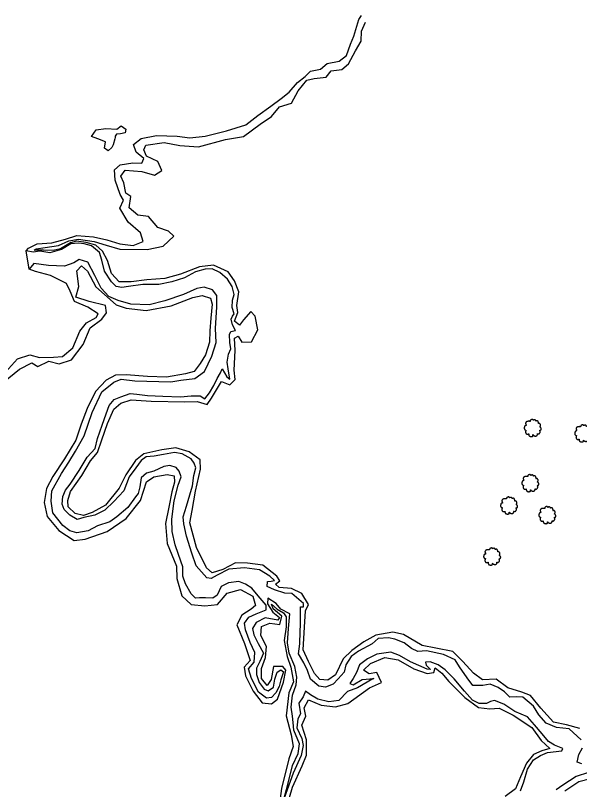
# Model space of a CAD drawing. Extents: x 2160437 to 2172832, y 205694 to 212444.
# Drawn here: x 2170320 to 2170822, y 207939 to 208629 of the extents above; entities that cross this region are included whole.
import ezdxf

# ---------------------------------------------------------------- set-up
doc = ezdxf.new("R2010")
doc.units = 0
for name, color, linetype in [('RD_EX_H2O', 7, 'Continuous'), ('RD_EX_H2O_River', 7, 'Continuous'), ('RD_EX_VEG', 7, 'Continuous'), ('RD_EX_VEG_ShrubLine', 7, 'Continuous')]:
    doc.layers.add(name, color=color, linetype=linetype)

# ---------------------------------------------------------------- blocks, each defined once
blk = doc.blocks.new('T2')
at = {"layer": 'RD_EX_VEG'}
for points in [[(0.05, 7.21), (-0.25, 7.24), (-0.57, 7.14), (-0.82, 7.04), (-1.05, 6.96), (-1.27, 6.86), (-1.57, 6.69), (-1.8, 6.49), (-1.92, 6.24), (-1.97, 6.01), (-2.02, 5.74), (-2.02, 5.56), (-2.15, 5.54), (-2.3, 5.56), (-2.55, 5.64), (-2.8, 5.64), (-3.05, 5.64), (-3.4, 5.61), (-3.75, 5.61), (-4.02, 5.56), (-4.35, 5.51), (-4.72, 5.39), (-5.07, 5.26), (-5.37, 5.01), (-5.62, 4.54), (-5.75, 4.19), (-5.9, 3.94), (-5.75, 3.49), (-5.57, 3.14), (-5.55, 2.94), (-5.47, 2.52), (-5.37, 2.29), (-5.25, 2.09), (-5.32, 2.07), (-5.7, 2.02), (-6, 1.92), (-6.42, 1.69), (-6.64, 1.47), (-6.74, 1.14), (-6.77, 0.79), (-6.87, 0.59), (-6.94, 0.32), (-6.97, 0.24), (-7.02, -0.08), (-6.92, -0.53), (-6.89, -0.88), (-6.77, -1.11), (-6.62, -1.28), (-6.44, -1.53), (-6.05, -1.76), (-5.72, -1.86), (-5.52, -1.88), (-5.7, -2.38), (-5.75, -2.73), (-5.87, -3.13), (-5.87, -3.21), (-5.92, -3.68), (-5.77, -4.01), (-5.7, -4.38), (-5.52, -4.61), (-5.25, -4.91), (-4.92, -5.13), (-4.42, -5.26), (-4.02, -5.23), (-3.45, -5.06), (-3.2, -4.98), (-3.22, -5.16), (-3.2, -5.53), (-3.2, -5.96), (-3.05, -6.28), (-2.95, -6.56), (-2.8, -6.81), (-2.47, -7.03), (-2.07, -7.11), (-1.65, -7.26), (-1.2, -7.33), (-0.7, -7.36), (-0.1, -7.21), (0.18, -7.08), (0.28, -6.91), (0.48, -6.53), (0.43, -6.31), (0.45, -5.71), (0.55, -5.88), (0.73, -6.23), (1.23, -6.53), (1.63, -6.71), (2.1, -6.86), (2.4, -6.93), (2.88, -6.86), (3.25, -6.78), (3.63, -6.66), (3.93, -6.38), (4.1, -6.11), (4.15, -5.83), (4.23, -5.46), (4.28, -5.28)], [(4.28, -5.28), (4.2, -5.11), (4.15, -4.86), (4.23, -4.88), (4.4, -4.93), (4.68, -5.06), (4.9, -5.13), (5.23, -5.11), (5.5, -5.01), (5.95, -4.73), (6.22, -4.26), (6.5, -3.86), (6.57, -3.53), (6.52, -3.31), (6.5, -2.81), (6.3, -2.56), (6.25, -2.43), (6.15, -2.03), (6.22, -1.98), (6.5, -1.93), (6.87, -1.81), (7.15, -1.68), (7.37, -1.51), (7.45, -1.28), (7.42, -0.88), (7.47, -0.48), (7.4, -0.33), (7.3, -0.18), (7.22, 0.02), (7.07, 0.17), (6.97, 0.32), (6.87, 0.42), (6.75, 0.57), (6.57, 0.69), (6.42, 0.74), (6.37, 0.89), (6.52, 1.09), (6.57, 1.19), (6.6, 1.42), (6.82, 1.77), (6.87, 2.17), (6.82, 2.59), (6.77, 2.87), (6.62, 3.14), (6.42, 3.39), (6.3, 3.56), (6.12, 3.69), (5.8, 3.81), (5.55, 3.86), (5.2, 3.86), (5, 3.91), (5.03, 3.96), (5.03, 4.11), (5.03, 4.39), (4.95, 4.84), (4.8, 5.34), (4.8, 5.36), (4.7, 5.61), (4.48, 5.81), (4.3, 5.91), (4.1, 6.04), (3.85, 6.06), (3.55, 6.06), (3.28, 6.01), (3.08, 5.91), (2.9, 5.79), (2.83, 5.94), (2.73, 6.24), (2.68, 6.39), (2.53, 6.56), (2.3, 6.76), (1.85, 6.89), (1.23, 6.81), (0.93, 6.61), (0.78, 6.44), (0.73, 6.56), (0.53, 6.76), (0.43, 6.94), (0.25, 7.06), (0.1, 7.16), (0, 7.21)]]:
    blk.add_spline(points, degree=3, dxfattribs=at)

msp = doc.modelspace()

# ---------------------------------------------------------------- linework, layer by layer
at = {"layer": 'RD_EX_H2O'}
for points in [[(2170823.14, 207983.33), (2170812.55, 207993.34), (2170801.39, 207994.42), (2170792.11, 207998.29), (2170785.44, 208005.83), (2170780.67, 208013.3), (2170771.18, 208021.32), (2170765.76, 208021.69), (2170759.67, 208021.45), (2170754.94, 208026.16), (2170749.41, 208030.05), (2170742.09, 208033.1), (2170735.62, 208031.82), (2170726.78, 208031.83), (2170721.76, 208038.55), (2170715.05, 208048.43), (2170711.1, 208054.7), (2170700.56, 208059.55), (2170685.49, 208062.74), (2170677.8, 208062.12), (2170672.07, 208064.66), (2170665.52, 208069.81), (2170657.25, 208073.21), (2170651.68, 208074.26), (2170642.64, 208073.75), (2170637.03, 208068.83), (2170624.99, 208062.31), (2170618.34, 208057.56), (2170613.63, 208050.19), (2170612.27, 208043.72), (2170606.85, 208037.9), (2170602.51, 208033.1), (2170595.51, 208030.44), (2170589.63, 208031.33), (2170582.38, 208037.61), (2170579.7, 208045.23), (2170576.39, 208052.13), (2170571.47, 208060.18), (2170572.71, 208069.04), (2170573.15, 208079.9), (2170573.44, 208086.26), (2170573.25, 208098.62), (2170573.31, 208102.04), (2170576.03, 208102), (2170576.14, 208104.89), (2170565.55, 208113.83), (2170559.44, 208114.21), (2170550.15, 208117.17), (2170543.62, 208120.18), (2170544.1, 208124.52), (2170547.35, 208124.75), (2170550.3, 208125.42), (2170546.13, 208129.37), (2170536.76, 208134.8), (2170523.47, 208136.76), (2170509.45, 208135.41), (2170499.28, 208130.05), (2170493.8, 208127.2), (2170489.99, 208127.73), (2170480.29, 208138.6), (2170476.55, 208149.65), (2170471.82, 208164.91), (2170469.41, 208175.76), (2170468.95, 208182.26), (2170471.91, 208191.55), (2170474.8, 208201.78), (2170477.11, 208209.65), (2170478.42, 208218.92), (2170480.15, 208225.77), (2170478.66, 208230.01), (2170475.89, 208233.92), (2170468.04, 208238.25), (2170461.04, 208239.34), (2170451.33, 208237.63), (2170443, 208236.29), (2170435.81, 208235.44), (2170431.47, 208232.17), (2170426.73, 208225.63), (2170420.92, 208217.86), (2170415.96, 208205.33), (2170407.24, 208195.65), (2170399.11, 208188.14), (2170390.28, 208183.49), (2170380.28, 208181.39), (2170374.4, 208179.84), (2170367.81, 208183.59), (2170362.78, 208188.54), (2170361.02, 208193.51), (2170361.62, 208200.34), (2170364.2, 208205.94), (2170368.13, 208211.16), (2170376.16, 208223.52), (2170383.37, 208235.22), (2170390.38, 208242.94), (2170392.52, 208252), (2170396.84, 208263.8), (2170400.18, 208273.93), (2170402.88, 208281.31), (2170407.44, 208286.69), (2170413.25, 208288.99), (2170421.56, 208292.06), (2170427.56, 208291.42), (2170437.21, 208290.13), (2170450.62, 208289.52), (2170466.38, 208289.16), (2170476.12, 208290.05), (2170483.93, 208289.91), (2170488.01, 208287.15), (2170492.37, 208292.65), (2170496.25, 208299.18), (2170499.08, 208305.32), (2170501.99, 208310.31), (2170503.69, 208314), (2170507.62, 208306.91), (2170510.46, 208304.69), (2170508.92, 208313.92), (2170508.08, 208320.01), (2170509.27, 208327), (2170511.16, 208331.77), (2170510.32, 208337.52), (2170510.26, 208344.65), (2170511.41, 208347.16), (2170515.42, 208348.15), (2170512.82, 208353.3), (2170511.6, 208358.13), (2170512.91, 208360.97), (2170514.21, 208362.91), (2170512.62, 208368.71), (2170512.91, 208375.07), (2170514.23, 208380.14), (2170512.52, 208387.22), (2170508.43, 208393.97), (2170501.44, 208399.93), (2170494.83, 208402.98), (2170488.44, 208402.77), (2170479.86, 208400.44), (2170470.14, 208395.18), (2170458.74, 208391.44), (2170447.33, 208389.23), (2170432.87, 208389.1), (2170420.23, 208387.21), (2170414.36, 208386.57), (2170409.3, 208387.48), (2170404.93, 208391.52), (2170398.91, 208400.92), (2170396.29, 208410.65), (2170394.38, 208417.72), (2170387.22, 208423.55), (2170380.7, 208425.24), (2170375.69, 208426.03), (2170368.82, 208425.44), (2170360.57, 208420.31), (2170350.11, 208417.42), (2170341.33, 208418.83), (2170335.38, 208418.02), (2170329.2, 208419.14)], [(2170769.12, 207938.12), (2170772.35, 207945.93), (2170775.53, 207957.24), (2170780.91, 207965.52), (2170786.96, 207969.42), (2170793.17, 207972.1), (2170806.07, 207973.59), (2170806.86, 207975.76), (2170799.51, 207978.74), (2170794.09, 207981.94), (2170788.56, 207988.65), (2170781.61, 207996.92), (2170775.53, 208003.98), (2170764.05, 208008.56), (2170754.4, 208015.14), (2170746.09, 208018.46), (2170742.66, 208017.6), (2170738.83, 208015.91), (2170732.44, 208015.92), (2170726.5, 208018.86), (2170719.23, 208026.87), (2170710.19, 208037.63), (2170702.14, 208045.7), (2170695.86, 208050.12), (2170688.91, 208052.87), (2170684.78, 208052.76), (2170685.28, 208049.89), (2170689.16, 208045.98), (2170686.22, 208046.42), (2170671.17, 208052.94), (2170661.55, 208058.61), (2170653.63, 208061.45), (2170641.31, 208059.82), (2170633.14, 208055.73), (2170625.94, 208050.37), (2170623.07, 208043.47), (2170620.19, 208038.1), (2170617.37, 208033.52), (2170620.16, 208032.54), (2170628.34, 208037.09), (2170638.6, 208038), (2170637.79, 208037.77), (2170624.18, 208029.67), (2170615.25, 208026.59), (2170607.39, 208018.34), (2170598.6, 208017.31), (2170588.79, 208019.7), (2170582.27, 208023.62), (2170577.76, 208026.81), (2170575.58, 208021.63), (2170571.96, 208015.99), (2170573.26, 208006.47), (2170571.09, 208002.19), (2170570.06, 207994.25), (2170574.66, 207984.62), (2170575.6, 207978.3), (2170573.91, 207969.35), (2170566.7, 207953.7), (2170558.92, 207931.52), (2170562.2, 207943.7), (2170566.28, 207960.49), (2170571.3, 207971.16), (2170572.57, 207979.86), (2170567.37, 207991.92), (2170566.77, 207998.89), (2170566.18, 208004.44), (2170564.89, 208012.43), (2170566.11, 208023.23), (2170569.57, 208032.29), (2170570.09, 208039.15), (2170568.17, 208048.86), (2170563.26, 208060.65), (2170561.73, 208069.88), (2170562.76, 208082.69), (2170563.85, 208095.75), (2170555.9, 208099.73), (2170551.53, 208104.99), (2170544.29, 208109.66), (2170543.89, 208104.53), (2170548.58, 208097.1), (2170554.5, 208092.55), (2170553.19, 208089.92), (2170541.76, 208092.1), (2170533.85, 208087.84), (2170530.55, 208082.66), (2170531.85, 208076.89), (2170535.77, 208069.14), (2170540.35, 208060.6), (2170537.08, 208053.28), (2170534.26, 208047.37), (2170534.24, 208041.6), (2170536.4, 208034.62), (2170540.88, 208028.5), (2170544.48, 208027.05), (2170549.32, 208030.42), (2170550.42, 208037.54), (2170552.58, 208043.71), (2170555.93, 208045.71), (2170558.26, 208043.93), (2170555.72, 208036.88), (2170554.46, 208031.07), (2170551.31, 208025.32), (2170547.61, 208021.04), (2170543.01, 208020.52), (2170536.08, 208025.86), (2170529.75, 208038.11), (2170527.04, 208046.68), (2170532.07, 208052.75), (2170532.8, 208061.25), (2170528.65, 208070.07), (2170524.24, 208081.43), (2170523.4, 208087.3), (2170527.39, 208092.66), (2170533.93, 208095.63), (2170542.85, 208099.13), (2170542.62, 208103.49), (2170535.72, 208111.85), (2170529.93, 208118.67), (2170524.38, 208122.24), (2170518.37, 208124.61), (2170509.11, 208123.35), (2170502.7, 208120.02), (2170499.19, 208112.4), (2170495.2, 208109.68), (2170488.8, 208109.88), (2170483.31, 208110.08), (2170479.91, 208109.52), (2170476.03, 208113.64), (2170470.92, 208122.38), (2170468.48, 208129.19), (2170468.46, 208137.51), (2170464.69, 208148.48), (2170461.69, 208157.31), (2170458.95, 208168.92), (2170458.88, 208180), (2170460.75, 208196.39), (2170464.38, 208210.44), (2170467.03, 208217.74), (2170465.38, 208222.76), (2170462.64, 208225.97), (2170456.96, 208227.71), (2170451.66, 208227.01), (2170442.81, 208222.77), (2170436.19, 208220.95), (2170431.5, 208216.92), (2170430.23, 208208.88), (2170428.93, 208202.99), (2170426.27, 208199.85), (2170419.6, 208190.45), (2170409.82, 208181.97), (2170403.69, 208177.69), (2170392.71, 208174.13), (2170384.2, 208169.73), (2170374.24, 208167.72), (2170367.97, 208169.52), (2170361.68, 208174.26), (2170352.72, 208185.61), (2170351.18, 208196.06), (2170351.83, 208205.39), (2170360.53, 208220.76), (2170366.97, 208230.78), (2170372.96, 208240.7), (2170380.82, 208254.22), (2170387.73, 208275.18), (2170396.42, 208293.6), (2170406.98, 208302.22), (2170413.54, 208304.78), (2170425.83, 208303.28), (2170436.64, 208302.97), (2170457.76, 208302.49), (2170466.74, 208303.93), (2170479.16, 208305.33), (2170487.89, 208311.66), (2170494.45, 208325.35), (2170498.32, 208337.42), (2170497.55, 208349.81), (2170498.84, 208369.2), (2170498.93, 208379.3), (2170495.09, 208384.42), (2170487.48, 208386.6), (2170480.96, 208385.45), (2170469.25, 208380.29), (2170452.62, 208374.56), (2170438.46, 208371.14), (2170422.29, 208371.49), (2170410.85, 208374.83), (2170402.62, 208378.32), (2170395.74, 208385.85), (2170390.27, 208397.1), (2170383.87, 208408.97), (2170376.32, 208411.53), (2170371.6, 208408.54), (2170363.12, 208405.34), (2170349.09, 208405.92), (2170335.88, 208407.85), (2170331.76, 208402.64)], [(2170823.8, 207962.13), (2170819.72, 207963.4), (2170821.06, 207970.49), (2170824.42, 207976.25)], [(2170829.84, 207954.25), (2170818.79, 207950.73), (2170806.95, 207943.09), (2170800.86, 207938.9)]]:
    msp.add_lwpolyline(points, dxfattribs=at)
at = {"layer": 'RD_EX_H2O_River'}
msp.add_lwpolyline([(2170310.54, 208311.12), (2170321.38, 208322.76), (2170332.44, 208326.44), (2170341.02, 208323.93), (2170353.33, 208324.45), (2170361.29, 208324.82), (2170370.65, 208332.55), (2170376.92, 208347.56), (2170382.91, 208354.95), (2170391.37, 208359.62), (2170393.24, 208363.04), (2170384.05, 208368.99), (2170371.95, 208373.83), (2170368.15, 208383.31), (2170365.05, 208389.88), (2170350.6, 208397.02), (2170337.43, 208400.62), (2170331.76, 208402.64), (2170329.2, 208419.14), (2170331.15, 208421.61), (2170338.89, 208425.39), (2170352.02, 208426.14), (2170364.11, 208429.61), (2170374.26, 208432.75), (2170388.95, 208431.47), (2170400.76, 208428.9), (2170412.38, 208425.35), (2170424.4, 208423.91), (2170433.15, 208427.44), (2170430.74, 208435.07), (2170419.96, 208444.54), (2170412.59, 208457.25), (2170415.8, 208464.13), (2170412.69, 208469.22), (2170408.17, 208482.04), (2170407.83, 208491.17), (2170412.82, 208495.6), (2170424, 208497.66), (2170432.03, 208497.08), (2170433.69, 208501.36), (2170426.96, 208506.89), (2170424.65, 208513.86), (2170431.38, 208519.08), (2170445.17, 208521.82), (2170463.65, 208521.14), (2170474.86, 208519.82), (2170488.48, 208521.41), (2170507.41, 208525.92), (2170524.54, 208531.51), (2170535.35, 208539.75), (2170546.84, 208547.93), (2170556.1, 208554.89), (2170563.39, 208560.46), (2170570.64, 208569.15), (2170577.52, 208574.5), (2170582.18, 208579.09), (2170591.25, 208580.89), (2170597.15, 208585.98), (2170607.71, 208588.01), (2170614.38, 208593.1), (2170618, 208603.21), (2170620.8, 208610.43), (2170625.34, 208625.21), (2170627.6, 208628.81)], dxfattribs=at)
at = {"layer": 'RD_EX_VEG_ShrubLine'}
for points in [[(2170822.16, 207993.51), (2170810.06, 207996.75), (2170798.69, 207999.15), (2170787.2, 208011.64), (2170778.14, 208022.81), (2170770.42, 208025.86), (2170758.05, 208029.63), (2170747.7, 208037.54), (2170735.39, 208037.02), (2170727.38, 208042.75), (2170717.89, 208053.2), (2170709.11, 208062.11), (2170693.89, 208064.97), (2170681.65, 208067.46), (2170664.97, 208077.27), (2170655.43, 208079.23), (2170640.5, 208076.78), (2170629.77, 208070.66), (2170618.93, 208062.98), (2170611.25, 208055.56), (2170604.37, 208041.28), (2170597.8, 208036.49), (2170590.69, 208037.13), (2170585.94, 208042.67), (2170580.32, 208053.17), (2170575.79, 208063.58), (2170576.99, 208083.81), (2170577.72, 208098.39), (2170580.35, 208103.87), (2170574.67, 208113.79), (2170565.38, 208118.28), (2170554.43, 208119.16), (2170551.2, 208122.07), (2170555.06, 208125.16), (2170552.12, 208129.35), (2170539.81, 208139.18), (2170526.03, 208140.97), (2170515.59, 208141.21), (2170504.28, 208135.16), (2170494.69, 208132.17), (2170489.6, 208136.55), (2170480.77, 208154.81), (2170474.67, 208176.8), (2170476.96, 208187.71), (2170479.99, 208205.08), (2170484.35, 208224.47), (2170484.35, 208224.47), (2170483.92, 208232.99), (2170474.21, 208239.9), (2170462.43, 208243.6), (2170449.99, 208241.92), (2170433.83, 208238.11), (2170426.27, 208232.26), (2170417.77, 208219.54), (2170411.76, 208207.8), (2170399.75, 208192.54), (2170387.97, 208185.89), (2170380.01, 208183.37), (2170372.62, 208184.95), (2170366.49, 208191.02), (2170366.06, 208196.69), (2170368.65, 208204.73), (2170378.59, 208218.82), (2170386.24, 208232.13), (2170392.6, 208239.55), (2170396.37, 208250.6), (2170401.38, 208265.23), (2170407.2, 208278.07), (2170413.26, 208283.29), (2170422.56, 208286.31), (2170440.44, 208285.28), (2170470.47, 208284.63), (2170481.43, 208284.86), (2170490.34, 208282.17), (2170494.2, 208287.7), (2170503.08, 208302.78), (2170510.35, 208299.63), (2170515.14, 208304.53), (2170514.26, 208312.74), (2170515.19, 208330.17), (2170514.71, 208341.24), (2170517.9, 208343.12), (2170521.04, 208337.82), (2170521.04, 208337.82), (2170529.82, 208337.94), (2170535.2, 208348.74), (2170532.96, 208360.83), (2170528.99, 208364.99), (2170522.59, 208357.7), (2170518.99, 208352.97), (2170514.55, 208356.53), (2170517.52, 208364.09), (2170516.62, 208370.49), (2170518.45, 208382.63), (2170514.47, 208392.48), (2170508.81, 208400.46), (2170495.85, 208406.23), (2170483.44, 208404.84), (2170466.58, 208398.41), (2170452.66, 208394.37), (2170436.49, 208393.2), (2170422.45, 208391.35), (2170411.73, 208391.42), (2170405.02, 208398.87), (2170401.56, 208410.51), (2170397.01, 208418.69), (2170391.1, 208424.15), (2170382.53, 208426.68), (2170373.93, 208427.6), (2170368.44, 208426.27), (2170359.54, 208421.03), (2170353.04, 208419.47), (2170344.5, 208419.65), (2170340.21, 208419.8), (2170336.05, 208419.58), (2170337.95, 208420.84), (2170345.91, 208422.04), (2170357.76, 208423.78), (2170366.98, 208428.16), (2170375.55, 208429.59), (2170389.51, 208427.52), (2170400.38, 208424.03), (2170412.57, 208420.55), (2170412.57, 208420.55), (2170436.78, 208420.25), (2170450.91, 208423.18), (2170460.55, 208432.22), (2170455.8, 208436.65), (2170446.17, 208439.97), (2170438.11, 208449.56), (2170428.63, 208450.78), (2170420.75, 208457.46), (2170422.16, 208467.56), (2170417.77, 208470.59), (2170415.92, 208479.56), (2170413.25, 208485.66), (2170417.07, 208491.1), (2170432.04, 208489.68), (2170443.36, 208486.5), (2170449.74, 208490.66), (2170446.31, 208498.63), (2170436.34, 208503.43), (2170433.85, 208509.24), (2170435.74, 208513.34), (2170451.95, 208515.51), (2170465.76, 208513.11), (2170482.45, 208511.91), (2170506.45, 208518.2), (2170522.47, 208521.07), (2170537.46, 208532.02), (2170547.43, 208538.68), (2170554.65, 208547.53), (2170565.38, 208550.8), (2170571.34, 208561.75), (2170578.88, 208571.06), (2170585.46, 208572.59), (2170596.23, 208573.72), (2170600.5, 208579.46), (2170610.23, 208580.76), (2170616.21, 208585.61), (2170622.31, 208597.31), (2170627.23, 208606), (2170627.68, 208614.92), (2170631.22, 208622.83)], [(2170308.88, 208302.24), (2170323.02, 208313.79), (2170334.22, 208319.38), (2170339.53, 208315.92), (2170349.34, 208320.94), (2170358.37, 208318.5), (2170369.39, 208321.95), (2170379.91, 208335.77), (2170385.99, 208350.51), (2170396.38, 208358.31), (2170400.49, 208363.92), (2170399.66, 208370.49), (2170385.29, 208373.86), (2170373.32, 208377.75), (2170375.82, 208387.35), (2170374.26, 208401.36), (2170378.32, 208405.78), (2170383.75, 208401.05), (2170391.13, 208386.9), (2170409.09, 208371.11), (2170418.16, 208368.11), (2170435.87, 208366.04), (2170458.21, 208370.06), (2170477.42, 208377.62), (2170485.65, 208379.41), (2170493.23, 208376.93), (2170494.76, 208371.66), (2170493.59, 208359.22), (2170492.55, 208347.93), (2170492.26, 208337.61), (2170488.79, 208326.33), (2170484.12, 208318.84), (2170478.58, 208311.66), (2170470.85, 208309.64), (2170454.03, 208306.64), (2170437.23, 208307.07), (2170418.25, 208308.71), (2170408.58, 208308.2), (2170400.27, 208303.81), (2170390.94, 208293.91), (2170383.27, 208278.57), (2170378.1, 208264.72), (2170373.29, 208250.3), (2170363.3, 208233.9), (2170352.68, 208217.9), (2170347.17, 208207.25), (2170345.01, 208194.86), (2170347.63, 208182.49), (2170358.05, 208169.88), (2170371.69, 208161.17), (2170381.46, 208162.34), (2170401.24, 208169.16), (2170418.02, 208180.5), (2170430.9, 208196.78), (2170436.11, 208213.15), (2170442.72, 208217.81), (2170454.69, 208219.8), (2170460.79, 208218.72), (2170461.05, 208213.12), (2170458.85, 208204.4), (2170456.2, 208190.71), (2170453.16, 208176.18), (2170454.73, 208158.22), (2170462.95, 208138.2), (2170463.35, 208127.16), (2170467.68, 208111.68), (2170476.04, 208104.07), (2170488.28, 208102.9), (2170499.46, 208104.04), (2170508, 208114.2), (2170519.93, 208117.43), (2170530.92, 208111.56), (2170533.37, 208103.23), (2170529.44, 208099.76), (2170521.07, 208094.59), (2170516.52, 208086.03), (2170523.49, 208069.23), (2170528.51, 208054.14), (2170523.21, 208048.06), (2170524.49, 208040.47), (2170531.26, 208026.9), (2170539.27, 208016.32), (2170547.66, 208015.6), (2170552.81, 208019.51), (2170558.26, 208034.86), (2170560.27, 208045.39), (2170557.73, 208048.69), (2170549.44, 208048.76), (2170547.21, 208037.31), (2170543.52, 208031.71), (2170538.57, 208038.14), (2170538.54, 208046.88), (2170542.25, 208056.84), (2170543, 208066.53), (2170537.96, 208076.42), (2170538.61, 208084.44), (2170546.11, 208087.28), (2170555.05, 208086.2), (2170556.62, 208093.59), (2170548.87, 208100.1), (2170547.41, 208104.43), (2170552.57, 208099.82), (2170558.16, 208096.53), (2170560.67, 208092.95), (2170560.49, 208084.2), (2170558.86, 208072.07), (2170561.51, 208057.77), (2170564.78, 208048.14), (2170567.06, 208035.02), (2170562.84, 208025.2), (2170560.64, 208004.81), (2170564.9, 207987.84), (2170566.68, 207977.38), (2170562.85, 207966.56), (2170556.44, 207940.1), (2170554.12, 207922.2)], [(2170559.25, 207917.7), (2170566.33, 207941.22), (2170574.75, 207960.17), (2170578.69, 207969.82), (2170578.75, 207983.28), (2170574.56, 207996.57), (2170577.98, 208004.43), (2170576.57, 208011.98), (2170580.61, 208018.98), (2170591.81, 208014.23), (2170604.51, 208012.74), (2170615.5, 208015.69), (2170634.8, 208029.83), (2170645.32, 208034.62), (2170641.2, 208043.51), (2170634.44, 208042.27), (2170629.55, 208045.53), (2170635.59, 208051.58), (2170648.41, 208056.73), (2170660.43, 208054.64), (2170674.21, 208046.81), (2170686.26, 208042.38), (2170692, 208043.38), (2170693.35, 208047.63), (2170699.2, 208042.71), (2170705.33, 208035.32), (2170719.76, 208021.06), (2170731.96, 208012.3), (2170741.85, 208011.09), (2170750.37, 208011.53), (2170762.85, 208005.38), (2170779.45, 207994.28), (2170787.52, 207982.96), (2170795.5, 207975.63), (2170788.35, 207973.54), (2170780.87, 207970.29), (2170774.51, 207962.78), (2170769.3, 207950.49), (2170764.9, 207939.63), (2170755.51, 207932.9)], [(2170808.58, 207938.12), (2170821.14, 207946.23), (2170831.56, 207949.04)]]:
    msp.add_lwpolyline(points, dxfattribs=at)
msp.add_lwpolyline([(2170407.95, 208518.98), (2170406.6, 208513.42), (2170405.31, 208511.07), (2170401.98, 208508.24), (2170398.77, 208510.73), (2170399.63, 208516.12), (2170392.73, 208518.99), (2170387.33, 208521.13), (2170391.47, 208526.82), (2170400, 208528.16), (2170409.72, 208527.54), (2170413.7, 208530.47), (2170417.71, 208527.51), (2170417.07, 208524.35), (2170413.19, 208523.4), (2170409.4, 208523.12), (2170408.19, 208521.14), (2170408.18, 208520.23)], close=True, dxfattribs=at)

# ---------------------------------------------------------------- block references
at = {"layer": 'RD_EX_VEG', "xscale": 1.0499999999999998, "yscale": 1.0499999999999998}
for p in [(2170779.89, 208261.33), (2170824.86, 208256.54), (2170777.76, 208212.21), (2170758.79, 208192.26), (2170792.91, 208183.74), (2170743.75, 208146.84)]:
    msp.add_blockref('T2', p, dxfattribs=at)

doc.saveas('drawing.dxf')
